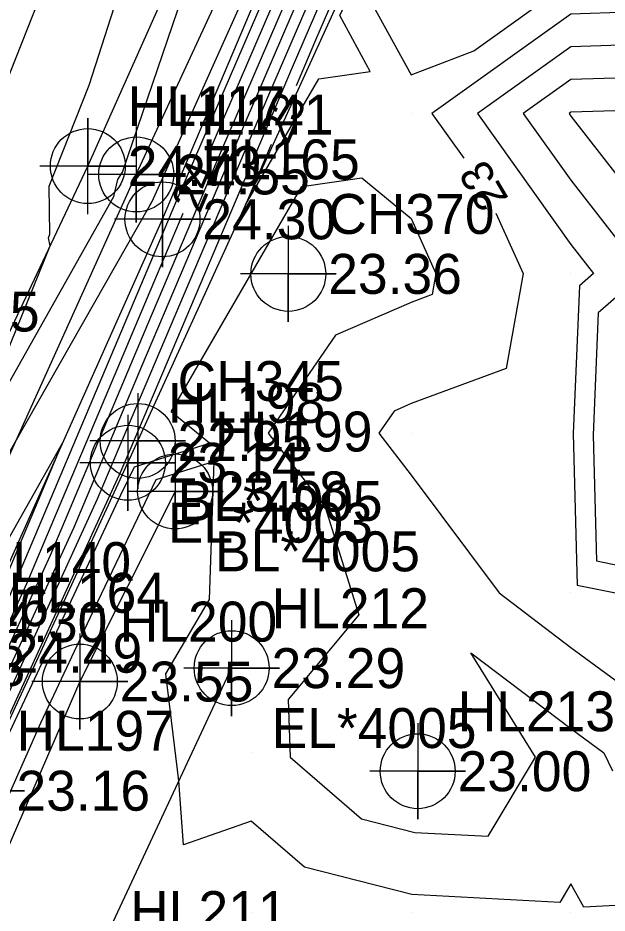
# Model space of a CAD drawing. Extents: x 2531902 to 2533249, y 715219 to 716099.
# Drawn here: x 2532795.4 to 2532832.3, y 715420 to 715476 of the extents above; entities that cross this region are included whole.
import ezdxf

# ---------------------------------------------------------------- set-up
doc = ezdxf.new("R2010")
doc.units = 0
for name, color, linetype in [('DTM Contours Major', 7, 'Continuous'), ('DTM Contours Major Text', 7, 'Continuous'), ('DTM Contours Minor', 7, 'Continuous'), ('Exist DTM Breakline', 7, 'Continuous'), ('Exist DTM Breakline Cogo Comment', 7, 'Continuous'), ('Exist DTM Breakline Cogo Elevation', 7, 'Continuous'), ('Exist DTM Breakline Cogo Number', 7, 'Continuous'), ('Exist DTM Breakline Cogo Point CELL', 7, 'Continuous'), ('Exist DTM Crownline Cogo Number', 7, 'Continuous'), ('Exist DTM Drainline', 7, 'Continuous'), ('Exist DTM Drainline Cogo Comment', 7, 'Continuous'), ('Exist DTM Drainline Cogo Elevation', 7, 'Continuous'), ('Exist DTM Drainline Cogo Number', 7, 'Continuous'), ('Exist DTM Drainline Cogo Point CELL', 7, 'Continuous'), ('Exist DTM QL2 LIDAR Elevation Point', 7, 'Continuous'), ('Exist DTM Regular Point CELL', 7, 'Continuous'), ('Exist DTM Regular Point Cogo Elevation', 7, 'Continuous'), ('Exist DTM Regular Point Cogo Number', 7, 'Continuous'), ('Exist Roads Soil', 7, 'Continuous'), ('Exist Roads Soil Cogo Elevation', 7, 'Continuous'), ('Exist Roads Soil Cogo Number', 7, 'Continuous'), ('Exist Roads Soil Cogo Point CELL', 7, 'Continuous')]:
    doc.layers.add(name, color=color, linetype=linetype)

msp = doc.modelspace()

# ---------------------------------------------------------------- linework, layer by layer
at = {"layer": 'DTM Contours Major'}
for points in [[(2532859.76, 715559.069), (2532858.982, 715557.418), (2532858.885, 715556.987), (2532855.863, 715553.145), (2532854.536, 715552.293), (2532854.233, 715551.181), (2532846.335, 715541.407), (2532839.735, 715532.347), (2532834.358, 715521.981), (2532833.738, 715520.526), (2532830.433, 715512.849), (2532827.558, 715506.11), (2532817.964, 715483.849), (2532817.883, 715483.663), (2532814.824, 715476.471), (2532814.021, 715474.607), (2532812.807, 715471.747)], [(2532852.707, 715554.475), (2532851.483, 715553.69), (2532850.174, 715548.876), (2532845.457, 715543.04), (2532832.264, 715524.93), (2532832.181, 715525.441), (2532831.738, 715524.486), (2532829.801, 715519.928), (2532829.786, 715519.892), (2532829.784, 715519.888), (2532819.752, 715496.379), (2532817.176, 715490.403), (2532816.595, 715489.055), (2532815.78, 715487.139), (2532807.285, 715467.428)], [(2532811.244, 715468.065), (2532809.643, 715464.291), (2532814.222, 715472.179), (2532817.441, 715472.642), (2532815.532, 715476.132), (2532818.528, 715482.156), (2532822.013, 715485.17), (2532822.215, 715488.755), (2532830.298, 715504.307), (2532833.821, 715500), (2532833.093, 715496.907), (2532833.257, 715490), (2532833.132, 715486.868), (2532833.39, 715480), (2532833.653, 715476.347), (2532830, 715476.233), (2532821.306, 715470), (2532823.293, 715467.212)], [(2532764.675, 715390.393), (2532765.365, 715391.804), (2532769.732, 715398.979), (2532771.705, 715402.869), (2532775.904, 715409.441), (2532779.037, 715415.606), (2532784.246, 715432.277), (2532786.058, 715436.002), (2532790.955, 715448.065), (2532789.189, 715456.971), (2532790.756, 715461.052), (2532790.741, 715462.057), (2532798.782, 715482.396)], [(2532805.714, 715463.749), (2532803.874, 715459.415), (2532795.933, 715440.582), (2532792.492, 715433.08), (2532783.009, 715413.212), (2532780.966, 715408.845), (2532778.419, 715403.271), (2532777.004, 715400.123), (2532766.878, 715377.969), (2532764.67, 715373.054), (2532764.487, 715372.658)], [(2532825.305, 715463.776), (2532827.012, 715460), (2532825.945, 715454.055), (2532820, 715451.85), (2532818.933, 715451.384), (2532817.979, 715450), (2532820, 715447.381), (2532825.508, 715440), (2532830, 715436.589), (2532838.988, 715430)]]:
    msp.add_lwpolyline(points, dxfattribs=at)
at = {"layer": 'DTM Contours Minor'}
for points in [[(2532779.765, 715409.727), (2532788.075, 715426.725), (2532792.345, 715435.671), (2532792.983, 715437.062), (2532798.182, 715449.39), (2532791.269, 715437.176), (2532788.258, 715434.059), (2532789.283, 715437.338), (2532789.541, 715437.871), (2532791.695, 715443.175), (2532795.213, 715449.431), (2532803.651, 715464.245), (2532803.791, 715464.492), (2532813.481, 715486.086), (2532815.927, 715491.668), (2532816.512, 715492.962), (2532817.289, 715494.738), (2532820.395, 715503.416), (2532831.244, 715526.891), (2532831.253, 715526.911), (2532831.254, 715526.912), (2532834.471, 715534.097)], [(2532779.125, 715410.329), (2532788.914, 715430.353), (2532784.53, 715425.813), (2532787.604, 715435.651), (2532788.38, 715437.248), (2532794.841, 715453.162), (2532801.398, 715464.823), (2532801.646, 715465.885), (2532801.929, 715466.343), (2532809.483, 715488.504), (2532811.14, 715493.645), (2532811.235, 715493.977), (2532812.842, 715499.001), (2532814.821, 715506.016), (2532818.021, 715507.399), (2532821.69, 715510.174), (2532829.193, 715527.168), (2532831.066, 715530.483)], [(2532833.492, 715530.005), (2532831.496, 715525.698), (2532830.518, 715523.398), (2532825.095, 715511.664), (2532822.764, 715505.149), (2532818.191, 715494.433), (2532817.019, 715491.714), (2532816.338, 715490.133), (2532815.972, 715489.273), (2532805.195, 715464.271), (2532804.246, 715462.035), (2532794.458, 715438.822), (2532792.419, 715434.376), (2532780.683, 715409.789)], [(2532833.009, 715525.385), (2532832.194, 715523.813), (2532830.576, 715520.019), (2532829.914, 715518.48), (2532821.313, 715498.326), (2532817.334, 715489.092), (2532816.853, 715487.976), (2532815.589, 715485.006), (2532808.137, 715467.716), (2532803.502, 715456.795), (2532797.408, 715442.341), (2532792.566, 715431.784), (2532785.335, 715416.636)], [(2532832.735, 715523.355), (2532831.367, 715520.146), (2532830.044, 715517.072), (2532822.874, 715500.272), (2532817.491, 715487.781), (2532817.111, 715486.898), (2532815.398, 715482.872), (2532809.608, 715469.439), (2532803.131, 715454.175), (2532798.883, 715444.101), (2532792.64, 715430.489), (2532787.661, 715420.059), (2532782.111, 715408.194)], [(2532833.276, 715522.897), (2532832.157, 715520.273), (2532830.174, 715515.665), (2532824.435, 715502.218), (2532817.649, 715486.471), (2532817.368, 715485.82), (2532815.207, 715480.738), (2532811.079, 715471.162), (2532802.759, 715451.555), (2532800.358, 715445.861), (2532792.713, 715429.193), (2532789.987, 715423.483), (2532782.684, 715407.869)], [(2532832.947, 715520.399), (2532830.303, 715514.257), (2532825.996, 715504.164), (2532817.806, 715485.16), (2532817.626, 715484.741), (2532815.015, 715478.605), (2532812.55, 715472.884), (2532802.387, 715448.935), (2532801.833, 715447.621), (2532792.787, 715427.897), (2532792.314, 715426.906), (2532783.256, 715407.544)], [(2532831.215, 715488.785), (2532831.264, 715490), (2532831.051, 715498.949), (2532831.298, 715500), (2532830.101, 715501.463), (2532827.355, 715496.18), (2532826.902, 715488.126), (2532819.073, 715481.358), (2532817.186, 715477.564), (2532820, 715472.422), (2532823.936, 715473.936), (2532830, 715478.284), (2532831.664, 715478.336), (2532831.544, 715480), (2532831.215, 715488.785)], [(2532780.801, 715417.567), (2532785.925, 715433.964), (2532787.219, 715436.625), (2532797.41, 715461.728), (2532797.31, 715462.233), (2532797.399, 715462.464), (2532797.353, 715465.47), (2532799.848, 715471.78), (2532805.969, 715490.781)], [(2532835.641, 715474.359), (2532830, 715474.183), (2532824.166, 715470), (2532830, 715461.814), (2532831.417, 715460), (2532830.535, 715459.23), (2532830.154, 715449.986), (2532830.396, 715440.498), (2532832.798, 715440)], [(2532837.63, 715472.37), (2532830, 715472.133), (2532827.026, 715470), (2532830, 715465.827), (2532834.552, 715460), (2532831.717, 715457.526), (2532831.402, 715449.87), (2532831.603, 715442.012), (2532839.92, 715440.288)], [(2532839.618, 715470.382), (2532830, 715470.082), (2532829.886, 715470), (2532830, 715469.839), (2532837.687, 715460)], [(2532793.497, 715428.359), (2532801.834, 715446.141), (2532802.679, 715447.904), (2532807.393, 715449.375), (2532804.987, 715451.342), (2532813.168, 715465.436), (2532816.915, 715465.974), (2532820, 715463.446), (2532821.558, 715460), (2532821.321, 715458.679), (2532820, 715458.189), (2532815.277, 715456.126), (2532811.058, 715450), (2532814.633, 715445.367), (2532816.725, 715438.628), (2532812.307, 715433.335), (2532812.433, 715429.73), (2532816.9, 715425.86), (2532820.235, 715425.018), (2532824.831, 715424.77), (2532827.781, 715429.732), (2532823.736, 715436.264), (2532830, 715431.508), (2532832.057, 715430), (2532832.614, 715428.873)], [(2532840.309, 715420.833), (2532830.823, 715420.341), (2532830, 715421.788), (2532829.314, 715420.633), (2532820.053, 715421.134), (2532813.332, 715422.83), (2532810, 715425.716), (2532805.749, 715424.24), (2532805.471, 715428.234), (2532804.65, 715434.933), (2532807.392, 715439.598), (2532807.681, 715448.227), (2532804.026, 715447.086), (2532800.363, 715439.446), (2532796.804, 715431.854), (2532790.425, 715417.431)]]:
    msp.add_lwpolyline(points, dxfattribs=at)
at = {"layer": 'Exist DTM Breakline'}
for points in [[(2532724.848, 715291.321), (2532733.023, 715306.739), (2532748.288, 715340.34), (2532764.781, 715374.811), (2532780.299, 715409.224), (2532792.312, 715436.261), (2532804.438, 715463.384), (2532816.887, 715492.808), (2532831.807, 715524.14), (2532844.157, 715545.461), (2532851.404, 715553.726), (2532857.189, 715557.259), (2532859.92, 715562.405), (2532862.179, 715569.546), (2532865.484, 715583.127), (2532870.058, 715596.163), (2532872.225, 715604.998), (2532872.305, 715609.165), (2532872.164, 715614.117)], [(2532723.234, 715295.769), (2532728.306, 715306.009), (2532744.245, 715339.708), (2532761.528, 715374.58), (2532778.005, 715411.382), (2532790.122, 715438.182), (2532802.798, 715466.193), (2532818.35, 715499.828), (2532834.653, 715534.045), (2532849.974, 715564.583), (2532860.602, 715589.58), (2532870.296, 715613.283)], [(2532805.231, 715446.354), (2532799.268, 715434.458), (2532788.746, 715410.228), (2532772.549, 715376.673), (2532757.579, 715343.747), (2532741.358, 715308.91), (2532731.75, 715287.651)], [(2532733.98, 715285.98), (2532745.957, 715311.457), (2532761.397, 715345.136), (2532779.749, 715380.111), (2532790.743, 715401.874), (2532799.918, 715416.339), (2532808.768, 715435.296)]]:
    msp.add_lwpolyline(points, dxfattribs=at)
at = {"layer": 'Exist DTM Breakline Cogo Point CELL'}
for points in [[(2532802.798, 715469.193), (2532802.798, 715463.193), (2532802.798, 715466.193), (2532805.798, 715466.193), (2532799.798, 715466.193)], [(2532804.438, 715466.384), (2532804.438, 715460.384), (2532804.438, 715463.384), (2532807.438, 715463.384), (2532801.438, 715463.384)], [(2532802.888, 715452.513), (2532802.888, 715446.513), (2532802.888, 715449.513), (2532805.888, 715449.513), (2532799.888, 715449.513)], [(2532805.231, 715449.354), (2532805.231, 715443.354), (2532805.231, 715446.354), (2532808.231, 715446.354), (2532802.231, 715446.354)], [(2532808.768, 715438.296), (2532808.768, 715432.296), (2532808.768, 715435.296), (2532811.768, 715435.296), (2532805.768, 715435.296)], [(2532799.268, 715437.458), (2532799.268, 715431.458), (2532799.268, 715434.458), (2532802.268, 715434.458), (2532796.268, 715434.458)]]:
    msp.add_lwpolyline(points, dxfattribs=at)
for centre in [(2532802.798, 715466.193), (2532804.438, 715463.384), (2532802.888, 715449.513), (2532805.231, 715446.354), (2532808.768, 715435.296), (2532799.268, 715434.458)]:
    msp.add_circle(centre, 2.344, dxfattribs=at)
at = {"layer": 'Exist DTM Drainline'}
for points in [[(2532802.275, 715448.149), (2532818.09, 715482.797), (2532835.704, 715520.842), (2532847.104, 715539.975), (2532855.453, 715551.873), (2532861.069, 715556.637), (2532861.275, 715557.621), (2532865.345, 715565.349), (2532877.493, 715580.363), (2532883.638, 715600.477), (2532881.519, 715610.883), (2532882.285, 715614.354)], [(2532731.798, 715295.322), (2532739.157, 715311.079), (2532751.569, 715337.44), (2532764.182, 715365.305), (2532783.365, 715407.482), (2532792.802, 715427.625), (2532802.275, 715448.149)]]:
    msp.add_lwpolyline(points, dxfattribs=at)
at = {"layer": 'Exist DTM Drainline Cogo Point CELL'}
for points in [[(2532802.275, 715451.149), (2532802.275, 715445.149), (2532802.275, 715448.149), (2532805.275, 715448.149), (2532799.275, 715448.149)], [(2532792.802, 715430.625), (2532792.802, 715424.625), (2532792.802, 715427.625), (2532795.802, 715427.625), (2532789.802, 715427.625)]]:
    msp.add_lwpolyline(points, dxfattribs=at)
msp.add_circle((2532802.275, 715448.149), 2.344, dxfattribs=at)
at = {"layer": 'Exist DTM QL2 LIDAR Elevation Point'}
for p, q in [((2532820, 715470), (2532820, 715470)), ((2532830, 715470), (2532830, 715470)), ((2532820, 715460), (2532820, 715460)), ((2532830, 715460), (2532830, 715460)), ((2532810, 715450), (2532810, 715450)), ((2532820, 715450), (2532820, 715450)), ((2532830, 715450), (2532830, 715450)), ((2532820, 715440), (2532820, 715440)), ((2532830, 715440), (2532830, 715440)), ((2532810, 715430), (2532810, 715430)), ((2532830, 715430), (2532830, 715430)), ((2532810, 715420), (2532810, 715420)), ((2532820, 715420), (2532820, 715420)), ((2532830, 715420), (2532830, 715420))]:
    msp.add_line(p, q, dxfattribs=at)
at = {"layer": 'Exist DTM Regular Point CELL'}
for points in [[(2532812.314, 715462.97), (2532812.314, 715456.97), (2532812.314, 715459.97), (2532815.314, 715459.97), (2532809.314, 715459.97)], [(2532820.415, 715431.844), (2532820.415, 715425.844), (2532820.415, 715428.844), (2532823.415, 715428.844), (2532817.415, 715428.844)]]:
    msp.add_lwpolyline(points, dxfattribs=at)
for centre in [(2532812.314, 715459.97), (2532820.415, 715428.844)]:
    msp.add_circle(centre, 2.344, dxfattribs=at)
at = {"layer": 'Exist Roads Soil'}
msp.add_lwpolyline([(2532718.476, 715296.339), (2532722.407, 715303.928), (2532737.169, 715334.721), (2532753.884, 715369.29), (2532769.727, 715403.733), (2532784.984, 715435.426), (2532799.766, 715466.715), (2532814.686, 715500.17), (2532830.822, 715535.144), (2532845.407, 715566.333), (2532858.269, 715594.216), (2532867.389, 715615.563), (2532854.208, 715621.565)], dxfattribs=at)
at = {"layer": 'Exist Roads Soil Cogo Point CELL'}
msp.add_lwpolyline([(2532799.766, 715463.715), (2532799.766, 715469.715), (2532799.766, 715466.715), (2532802.766, 715466.715), (2532796.766, 715466.715)], dxfattribs=at)
msp.add_circle((2532799.766, 715466.715), 2.344, dxfattribs=at)

# ---------------------------------------------------------------- texts
at = {"layer": 'DTM Contours Major Text'}
for s, rotation, p in [('23', 67.0052, (2532812.31, 715468.015)), ('24', 66.8796, (2532806.775, 715463.699)), ('23', 120.3492, (2532826.141, 715464.682))]:
    msp.add_text(s, height=2, rotation=rotation, dxfattribs=at).set_placement(p)
at = {"layer": 'Exist DTM Breakline Cogo Comment'}
for s, p in [('BL*4005', (2532805.388, 715444.513)), ('BL*4005', (2532807.731, 715441.354)), ('EL*4005', (2532811.268, 715430.296))]:
    msp.add_text(s, height=2.5, dxfattribs=at).set_placement(p)
at = {"layer": 'Exist DTM Breakline Cogo Elevation'}
for s, p in [('24.55', (2532805.298, 715464.943)), ('24.30', (2532806.938, 715462.134)), ('22.95', (2532805.388, 715448.263)), ('23.58', (2532807.731, 715445.104)), ('24.30', (2532792.622, 715436.932)), ('24.49', (2532794.812, 715435.011)), ('23.29', (2532811.268, 715434.046)), ('23.55', (2532801.768, 715433.208))]:
    msp.add_text(s, height=2.5, dxfattribs=at).set_placement(p)
at = {"layer": 'Exist DTM Breakline Cogo Number'}
for s, p in [('HL141', (2532805.298, 715468.693)), ('HL165', (2532806.938, 715465.884)), ('CH345', (2532805.388, 715452.013)), ('HL199', (2532807.731, 715448.854)), ('HL140', (2532792.622, 715440.682)), ('HL164', (2532794.812, 715438.761)), ('HL212', (2532811.268, 715437.796)), ('HL200', (2532801.768, 715436.958)), ('HL211', (2532802.418, 715418.839))]:
    msp.add_text(s, height=2.5, dxfattribs=at).set_placement(p)
at = {"layer": 'Exist DTM Crownline Cogo Number'}
msp.add_text('HL105', height=2.5, dxfattribs=at).set_placement((2532786.897, 715456.366))
at = {"layer": 'Exist DTM Drainline Cogo Comment'}
msp.add_text('EL*4003', height=2.5, dxfattribs=at).set_placement((2532804.775, 715443.149))
at = {"layer": 'Exist DTM Drainline Cogo Elevation'}
for s, p in [('23.14', (2532804.775, 715446.899)), ('23.16', (2532795.302, 715426.375))]:
    msp.add_text(s, height=2.5, dxfattribs=at).set_placement(p)
at = {"layer": 'Exist DTM Drainline Cogo Number'}
for s, p in [('HL198', (2532804.775, 715450.649)), ('HL197', (2532795.302, 715430.125))]:
    msp.add_text(s, height=2.5, dxfattribs=at).set_placement(p)
at = {"layer": 'Exist DTM Regular Point Cogo Elevation'}
for s, p in [('23.36', (2532814.814, 715458.72)), ('23.00', (2532822.915, 715427.594))]:
    msp.add_text(s, height=2.5, dxfattribs=at).set_placement(p)
at = {"layer": 'Exist DTM Regular Point Cogo Number'}
for s, p in [('CH370', (2532814.814, 715462.47)), ('HL213', (2532822.915, 715431.344))]:
    msp.add_text(s, height=2.5, dxfattribs=at).set_placement(p)
at = {"layer": 'Exist Roads Soil Cogo Elevation'}
for s, p in [('24.73', (2532802.266, 715465.465)), ('25.18', (2532787.484, 715434.176))]:
    msp.add_text(s, height=2.5, dxfattribs=at).set_placement(p)
at = {"layer": 'Exist Roads Soil Cogo Number'}
for s, p in [('HL117', (2532802.266, 715469.215)), ('HL116', (2532787.484, 715437.926))]:
    msp.add_text(s, height=2.5, dxfattribs=at).set_placement(p)

doc.saveas('drawing.dxf')
